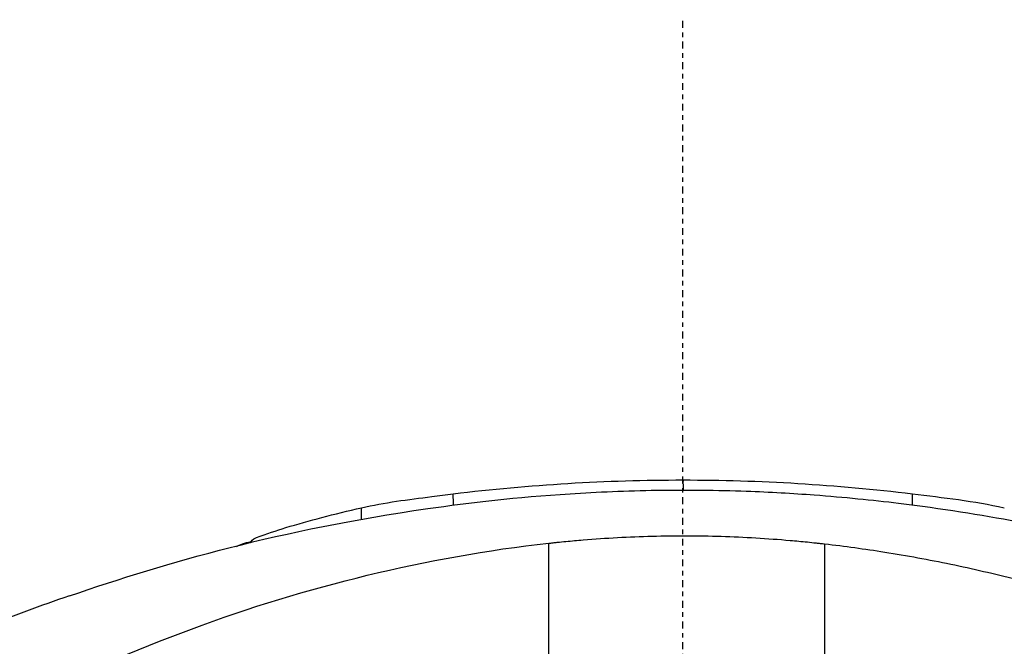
# Model space of a CAD drawing. Header units: millimetres. Extents: x 0 to 4378, y 0 to 2376.
# Tile 314 of 340: x 2200 to 2222, y 1737 to 1751. Entities that reach past the tile are written whole.
import ezdxf

# ---------------------------------------------------------------- set-up
doc = ezdxf.new("R2010")
doc.units = ezdxf.units.MM
doc.header["$LTSCALE"] = 0.2
doc.linetypes.add('CENTER2', pattern=[1.125, 0.75, -0.125, 0.125, -0.125])
doc.layers.add('02_Center Line', color=1, linetype='CENTER2')

# ---------------------------------------------------------------- blocks, each defined once
blk = doc.blocks.new('A$C547ff27e')
blk.add_line((-2.92, 1136.812), (-2.92, 1136.812))
blk.add_ellipse((-2.956, 1098.678), major_axis=(0.019, 56.201), ratio=0.000572, start_param=5.399456, end_param=5.465197)
for points in [[(-4.995, 1138.175), (-3.338, 1138.376), (-1.667, 1138.476), (0.001, 1138.476)], [(0.001, 1138.476), (0, 1138.476), (0, 1138.403), (0.002, 1138.258)], [(0.001, 1138.476), (1.667, 1138.476), (3.336, 1138.376), (4.989, 1138.175)], [(-4.995, 1138.175), (-4.995, 1138.175), (-4.995, 1138.175), (-4.995, 1138.175)], [(4.989, 1138.175), (5.658, 1138.093), (6.332, 1138.021), (6.988, 1137.871)], [(-9.71, 1137.033), (-9.641, 1137.071), (-9.533, 1137.108), (-9.391, 1137.137)], [(-9.406, 1137.108), (-9.401, 1137.116), (-9.396, 1137.126), (-9.391, 1137.136)], [(-9.388, 1137.112), (-9.405, 1137.148), (-9.362, 1137.187), (-9.273, 1137.223)], [(3.08, 1137.088), (3.08, 1136.182), (3.081, 1135.256), (3.081, 1134.311)]]:
    blk.add_open_spline(points, degree=3)
for points, knots in [([(-13.344, 1135.957), (-11.162, 1136.703), (-8.791, 1137.385), (-4.633, 1137.986), (-3.615, 1138.102), (-1.863, 1138.216), (-1.221, 1138.243), (0.078, 1138.263), (0.75, 1138.256), (1.89, 1138.215), (2.386, 1138.186), (3.508, 1138.103), (4.118, 1138.041), (5.628, 1137.858), (6.474, 1137.722), (8.797, 1137.287), (10.148, 1136.948), (12.224, 1136.34), (12.997, 1136.089), (13.738, 1135.827)], [0, 0, 0, 0, 1.377501, 1.377501, 1.767382, 1.767382, 1.965584, 1.965584, 2.160296, 2.160296, 2.319853, 2.319853, 2.543039, 2.543039, 2.909549, 2.909549, 3.615759, 3.615759, 4.068998, 4.068998, 4.068998, 4.068998]), ([(-6.994, 1137.871), (-6.49, 1137.986), (-5.975, 1138.05), (-5.306, 1138.136), (-5.15, 1138.156), (-4.995, 1138.175)], [0, 0, 0, 0, 0.1551349, 0.1551349, 0.2022234, 0.2022234, 0.2022234, 0.2022234]), ([(-4.994, 1137.93), (-4.994, 1137.938), (-4.994, 1137.947), (-4.994, 1137.955), (-4.994, 1138.083), (-4.995, 1138.155), (-4.995, 1138.171), (-4.995, 1138.174), (-4.995, 1138.175), (-4.995, 1138.175)], [3.398547, 3.398547, 3.398547, 3.398547, 3.510907, 3.510907, 3.510907, 5.294969, 5.294969, 5.294969, 5.549611, 5.549611, 5.549611, 5.549611]), ([(4.989, 1137.934), (4.989, 1137.941), (4.989, 1137.948), (4.989, 1137.955), (4.989, 1138.083), (4.989, 1138.155), (4.989, 1138.171), (4.989, 1138.174), (4.989, 1138.175), (4.989, 1138.175)], [3.418516, 3.418516, 3.418516, 3.418516, 3.510907, 3.510907, 3.510907, 5.294969, 5.294969, 5.294969, 5.549607, 5.549607, 5.549607, 5.549607]), ([(-9.272, 1137.223), (-9.059, 1137.306), (-8.842, 1137.378), (-8.385, 1137.516), (-8.12, 1137.591), (-7.571, 1137.736), (-7.283, 1137.806), (-6.994, 1137.872)], [0, 0, 0, 0, 0.0689399, 0.0689399, 0.1526783, 0.1526783, 0.2422156, 0.2422156, 0.2422156, 0.2422156]), ([(-6.994, 1137.618), (-6.994, 1137.758), (-6.994, 1137.84), (-6.994, 1137.864), (-6.994, 1137.865), (-6.994, 1137.865), (-6.994, 1137.866), (-6.994, 1137.87), (-6.994, 1137.871), (-6.994, 1137.872)], [3.316698, 3.316698, 3.316698, 3.316698, 5.082989, 5.082989, 5.082989, 5.1247, 5.1247, 5.1247, 5.446861, 5.446861, 5.446861, 5.446861]), ([(-2.92, 1137.102), (-2.894, 1137.104), (-2.863, 1137.108), (-2.795, 1137.115), (-2.764, 1137.118), (-2.671, 1137.128), (-2.608, 1137.134), (-2.421, 1137.152), (-2.297, 1137.163), (-1.922, 1137.194), (-1.672, 1137.211), (-0.923, 1137.252), (-0.421, 1137.266), (0.582, 1137.264), (1.083, 1137.248), (1.833, 1137.203), (2.083, 1137.185), (2.457, 1137.152), (2.582, 1137.14), (2.769, 1137.122), (2.831, 1137.115), (2.925, 1137.105), (2.956, 1137.102), (3.023, 1137.094), (3.055, 1137.091), (3.08, 1137.088)], [0.000006, 0.000006, 0.000006, 0.000006, 0.0077656, 0.0077656, 0.0144608, 0.0144608, 0.0278513, 0.0278513, 0.0546324, 0.0546324, 0.1081958, 0.1081958, 0.2151263, 0.2151263, 0.321952, 0.321952, 0.3753541, 0.3753541, 0.4020519, 0.4020519, 0.4154008, 0.4154008, 0.4220656, 0.4220656, 0.4297877, 0.4297877, 0.4297877, 0.4297877]), ([(-21.096, 1079.811), (-21.606, 1080.345), (-22.075, 1080.863), (-23.055, 1081.996), (-23.555, 1082.595), (-24.482, 1083.778), (-25.478, 1085.09), (-27.121, 1087.751), (-27.505, 1088.411), (-27.974, 1089.3), (-28.096, 1089.54), (-28.338, 1090.025), (-28.467, 1090.29), (-28.767, 1090.917), (-28.942, 1091.297), (-29.161, 1091.798), (-29.216, 1091.927), (-29.471, 1092.529), (-29.667, 1093.022), (-30.148, 1094.311), (-30.417, 1095.117), (-31.697, 1099.499), (-32.384, 1103.944), (-31.734, 1109.235), (-31.699, 1109.492), (-31.621, 1110.022), (-31.58, 1110.287), (-31.493, 1110.799), (-31.447, 1111.052), (-31.204, 1112.309), (-30.96, 1113.3), (-30.52, 1114.772), (-30.36, 1115.262), (-29.493, 1117.713), (-28.6, 1119.613), (-27.25, 1121.861), (-26.972, 1122.298), (-24.332, 1126.244), (-21.296, 1129.257), (-15.555, 1133.101), (-13.178, 1134.314), (-9.428, 1135.706), (-8.152, 1136.094), (-5.573, 1136.718), (-4.248, 1136.957), (-2.92, 1137.102)], [0, 0, 0, 0, 0.224226, 0.224226, 0.438481, 0.438481, 0.643813, 0.643813, 0.718212, 0.718212, 0.74576, 0.74576, 0.776284, 0.776284, 0.820204, 0.820204, 0.834927, 0.834927, 0.896521, 0.896521, 0.995652, 0.995652, 1.428405, 1.428405, 1.450296, 1.450296, 1.471663, 1.471663, 1.492327, 1.492327, 1.574835, 1.574835, 1.616316, 1.616316, 1.784634, 1.784634, 1.826029, 1.826029, 2.164003, 2.164003, 2.373598, 2.373598, 2.479923, 2.479923, 2.586935, 2.586935, 2.586935, 2.586935]), ([(3.08, 1137.088), (3.518, 1137.038), (3.954, 1136.978), (4.387, 1136.91), (4.869, 1136.833), (5.347, 1136.745), (5.823, 1136.647), (6.3, 1136.548), (6.775, 1136.438), (7.245, 1136.319), (7.717, 1136.2), (8.186, 1136.07), (8.652, 1135.931), (9.583, 1135.652), (10.502, 1135.334), (11.407, 1134.976), (12.157, 1134.679), (12.899, 1134.355), (13.63, 1134.004), (13.777, 1133.933), (13.922, 1133.862), (14.067, 1133.79), (14.94, 1133.355), (15.789, 1132.885), (16.614, 1132.381), (17.444, 1131.875), (18.249, 1131.334), (19.028, 1130.76), (19.808, 1130.185), (20.563, 1129.576), (21.29, 1128.934), (21.727, 1128.549), (22.153, 1128.152), (22.57, 1127.742), (22.846, 1127.471), (23.116, 1127.196), (23.381, 1126.917), (24.05, 1126.21), (24.684, 1125.477), (25.282, 1124.719), (25.883, 1123.957), (26.448, 1123.169), (26.976, 1122.356), (27.504, 1121.543), (27.995, 1120.706), (28.448, 1119.843), (28.599, 1119.556), (28.745, 1119.266), (28.888, 1118.973), (29.605, 1117.498), (30.197, 1115.986), (30.669, 1114.441), (30.956, 1113.502), (31.198, 1112.551), (31.394, 1111.588), (31.444, 1111.347), (31.49, 1111.105), (31.534, 1110.862), (31.545, 1110.802), (31.555, 1110.741), (31.566, 1110.68), (31.577, 1110.62), (31.587, 1110.559), (31.597, 1110.498), (31.618, 1110.377), (31.638, 1110.255), (31.657, 1110.133), (31.676, 1110.011), (31.695, 1109.889), (31.713, 1109.767), (31.731, 1109.645), (31.748, 1109.523), (31.765, 1109.4), (31.781, 1109.278), (31.797, 1109.155), (31.813, 1109.032), (31.828, 1108.909), (31.842, 1108.786), (31.855, 1108.662)], [0, 0, 0, 0, 0.0296065, 0.0296065, 0.0296065, 0.0625552, 0.0625552, 0.0625552, 0.0956223, 0.0956223, 0.0956223, 0.1287583, 0.1287583, 0.1287583, 0.1950345, 0.1950345, 0.1950345, 0.25, 0.25, 0.25, 0.2609996, 0.2609996, 0.2609996, 0.3271356, 0.3271356, 0.3271356, 0.3936018, 0.3936018, 0.3936018, 0.4600955, 0.4600955, 0.4600955, 0.5, 0.5, 0.5, 0.5264171, 0.5264171, 0.5264171, 0.593228, 0.593228, 0.593228, 0.6604161, 0.6604161, 0.6604161, 0.7276097, 0.7276097, 0.7276097, 0.75, 0.75, 0.75, 0.8628411, 0.8628411, 0.8628411, 0.9313886, 0.9313886, 0.9313886, 0.9485533, 0.9485533, 0.9485533, 0.9528443, 0.9528443, 0.9528443, 0.957135, 0.957135, 0.957135, 0.9657149, 0.9657149, 0.9657149, 0.9742923, 0.9742923, 0.9742923, 0.9828662, 0.9828662, 0.9828662, 0.9914358, 0.9914358, 0.9914358, 0.999992, 0.999992, 0.999992, 0.999992]), ([(-13.344, 1135.957), (-13.972, 1135.743), (-14.591, 1135.514), (-15.862, 1135.009), (-16.512, 1134.731), (-17.875, 1134.106), (-18.586, 1133.755), (-21.129, 1132.406), (-22.852, 1131.31), (-24.871, 1129.812), (-25.284, 1129.493), (-26.621, 1128.419), (-27.503, 1127.642), (-29.237, 1125.981), (-30.08, 1125.094), (-31.281, 1123.712), (-31.678, 1123.234), (-32.456, 1122.251), (-32.838, 1121.744), (-33.585, 1120.702), (-33.951, 1120.166), (-35.045, 1118.473), (-35.721, 1117.297), (-36.646, 1115.488), (-36.945, 1114.862), (-37.521, 1113.577), (-37.795, 1112.917), (-38.316, 1111.562), (-38.561, 1110.868), (-38.9, 1109.814), (-39.01, 1109.457), (-39.332, 1108.354), (-39.527, 1107.605), (-40.075, 1105.225), (-40.345, 1103.583), (-40.553, 1101.535), (-40.588, 1101.133), (-40.654, 1100.194), (-40.682, 1099.656), (-40.709, 1098.764), (-40.715, 1098.438), (-40.717, 1098.004), (-40.717, 1097.941), (-40.717, 1097.802), (-40.717, 1097.73), (-40.717, 1097.405), (-40.717, 1097.21), (-40.717, 1096.858), (-40.717, 1096.761), (-40.717, 1096.476), (-40.717, 1096.329), (-40.717, 1096.02), (-40.717, 1095.868), (-40.716, 1095.615), (-40.715, 1095.514), (-40.713, 1095.324), (-40.711, 1095.243), (-40.707, 1095.046), (-40.705, 1094.94), (-40.699, 1094.741), (-40.697, 1094.652), (-40.65, 1093.296), (-40.547, 1092.031), (-40.278, 1089.963), (-40.148, 1089.158), (-39.845, 1087.589), (-39.674, 1086.823), (-39.385, 1085.693), (-39.286, 1085.325), (-38.971, 1084.224), (-38.739, 1083.493), (-37.531, 1080.032), (-36.265, 1077.362), (-34.585, 1074.664), (-34.498, 1074.527), (-34.324, 1074.254), (-34.236, 1074.119), (-34.058, 1073.848), (-33.968, 1073.713), (-33.806, 1073.473), (-33.733, 1073.366), (-33.284, 1072.714), (-32.888, 1072.173), (-32.365, 1071.489), (-32.247, 1071.338), (-32.027, 1071.058), (-31.924, 1070.928), (-31.714, 1070.668), (-31.608, 1070.538), (-31.365, 1070.243), (-31.226, 1070.078), (-30.953, 1069.758), (-30.819, 1069.603), (-30.529, 1069.275), (-30.374, 1069.102), (-30.144, 1068.852), (-30.071, 1068.774), (-29.895, 1068.584), (-29.789, 1068.472), (-29.559, 1068.231), (-29.434, 1068.101), (-29.125, 1067.786), (-28.94, 1067.601), (-28.554, 1067.221), (-28.352, 1067.027), (-27.734, 1066.443), (-27.309, 1066.058), (-26.77, 1065.59), (-26.666, 1065.501), (-26.397, 1065.273), (-26.232, 1065.134), (-25.883, 1064.848), (-25.702, 1064.702), (-25.323, 1064.402), (-25.125, 1064.248), (-24.725, 1063.943), (-24.524, 1063.792), (-24.125, 1063.499), (-23.928, 1063.357), (-23.339, 1062.941), (-22.942, 1062.671), (-22.157, 1062.157), (-21.77, 1061.913), (-21.006, 1061.449), (-20.63, 1061.229), (-19.538, 1060.613), (-18.807, 1060.229), (-17.397, 1059.543), (-16.722, 1059.236), (-15.431, 1058.692), (-14.818, 1058.451), (-13.649, 1058.025), (-13.098, 1057.836), (-12.294, 1057.581), (-12.048, 1057.506), (-11.336, 1057.294), (-10.868, 1057.164), (-9.567, 1056.828), (-8.728, 1056.638), (-6.6, 1056.228), (-5.304, 1056.041), (-3.336, 1055.854), (-2.678, 1055.807), (-1.689, 1055.761), (-1.357, 1055.749), (-0.693, 1055.734), (-0.366, 1055.73), (-0.035, 1055.73)], [-18.66245, -18.66245, -18.66245, -18.66245, -18.308332, -18.308332, -17.924512, -17.924512, -17.485993, -17.485993, -16.316696, -16.316696, -16.006668, -16.006668, -15.296307, -15.296307, -14.534305, -14.534305, -14.139555, -14.139555, -13.730091, -13.730091, -13.30546, -13.30546, -12.401825, -12.401825, -11.929878, -11.929878, -11.437802, -11.437802, -10.9252, -10.9252, -10.663362, -10.663362, -10.117833, -10.117833, -8.934625, -8.934625, -8.645977, -8.645977, -8.260408, -8.260408, -8.006475, -8.006475, -7.961161, -7.961161, -7.91407, -7.91407, -7.778509, -7.778509, -7.724161, -7.724161, -7.666804, -7.666804, -7.602838, -7.602838, -7.565627, -7.565627, -7.532521, -7.532521, -7.488032, -7.488032, -7.450837, -7.450837, -6.924212, -6.924212, -6.587553, -6.587553, -6.265466, -6.265466, -6.109966, -6.109966, -5.79866, -5.79866, -4.627003, -4.627003, -4.564096, -4.564096, -4.501625, -4.501625, -4.439084, -4.439084, -4.389917, -4.389917, -4.135415, -4.135415, -4.06302, -4.06302, -4.00074, -4.00074, -3.938004, -3.938004, -3.858125, -3.858125, -3.782258, -3.782258, -3.697501, -3.697501, -3.658476, -3.658476, -3.601749, -3.601749, -3.53559, -3.53559, -3.439968, -3.439968, -3.337887, -3.337887, -3.131131, -3.131131, -3.082568, -3.082568, -3.005474, -3.005474, -2.922888, -2.922888, -2.834293, -2.834293, -2.74619, -2.74619, -2.661641, -2.661641, -2.496608, -2.496608, -2.34096, -2.34096, -2.194458, -2.194458, -1.921626, -1.921626, -1.681164, -1.681164, -1.470918, -1.470918, -1.287493, -1.287493, -1.207074, -1.207074, -1.056347, -1.056347, -0.792008, -0.792008, -0.395398, -0.395398, -0.197631, -0.197631, -0.099394, -0.099394, 0, 0, 0, 0])]:
    blk.add_open_spline(points, degree=3, knots=knots)
at = {"layer": '02_Center Line'}
blk.add_line((0, -10), (0, 1148.476), dxfattribs=at)

msp = doc.modelspace()

# ---------------------------------------------------------------- block references
msp.add_blockref('A$C547ff27e', (2214.674, 602.257))

doc.saveas('drawing.dxf')
